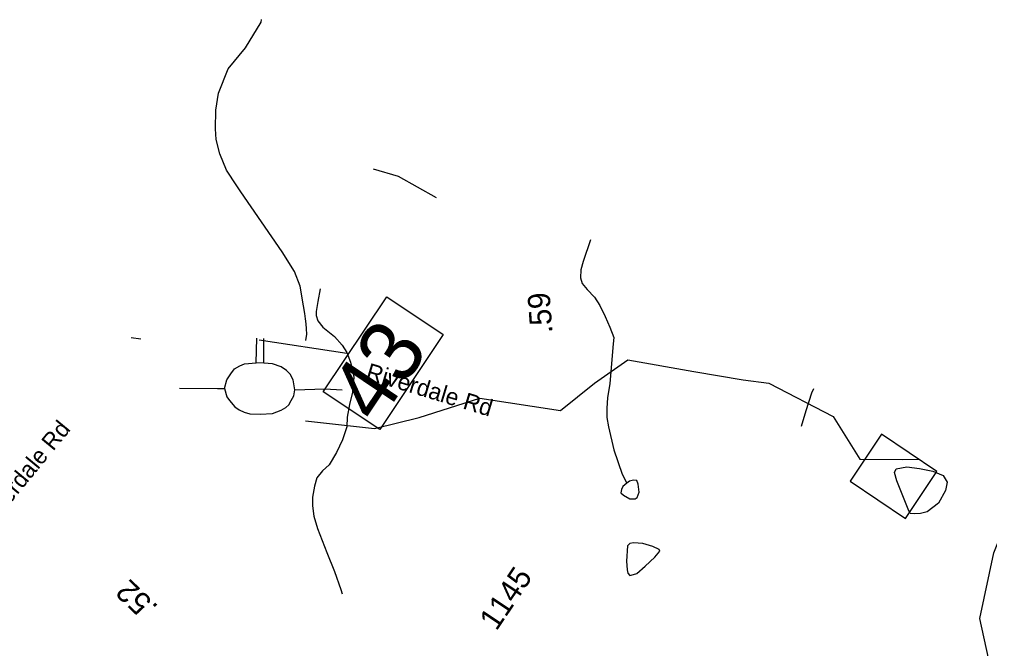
# Model space of a CAD drawing. Extents: x 1716282 to 1717158, y 799307 to 801078.
# Drawn here: x 1716897.5 to 1716976.7, y 801026.4 to 801077.8 of the extents above; entities that cross this region are included whole.
import ezdxf

# ---------------------------------------------------------------- set-up
doc = ezdxf.new("R2010")
doc.units = 0
for name, color, linetype in [('Exist Hydrographic Misc Water Feature', 7, 'Continuous'), ('Exist Hydrographic Pond Under 1500 Sq Ft', 7, 'Continuous'), ('Exist Road Non-System Type 51', 7, 'Continuous'), ('Exist Road Primary Interstate Mileage Hundredths English Label', 7, 'Continuous'), ('Exist Road Primary Interstate Structure Standard Bridge Number Label', 7, 'Continuous'), ('Exist Road Secondary Mileage Hundredths English Label', 7, 'Continuous'), ('Exist Road Secondary Structure Standard Bridge Number Label', 7, 'Continuous'), ('Exist Road Secondary Type 51 Label', 7, 'Continuous'), ('Exist Road Secondary Type 51 Number Label', 7, 'Continuous'), ('Exist Utilities Electrical Transmission Line', 7, 'Continuous')]:
    doc.layers.add(name, color=color, linetype=linetype)

msp = doc.modelspace()

# ---------------------------------------------------------------- linework, layer by layer
at = {"layer": 'Exist Hydrographic Misc Water Feature'}
for points in [[(1716931.539, 801063.214), (1716928.446, 801064.968), (1716926.392, 801065.581)], [(1716944.142, 801059.807), (1716943.519, 801058.021), (1716943.334, 801057.339), (1716943.31, 801056.686), (1716943.457, 801056.234), (1716943.861, 801055.745), (1716944.442, 801055.106), (1716944.902, 801054.44), (1716945.324, 801053.517), (1716945.717, 801052.653), (1716946.022, 801051.812), (1716945.992, 801051.306), (1716945.706, 801048.059), (1716945.507, 801046.894), (1716945.458, 801046.05), (1716945.457, 801045.278), (1716945.601, 801044.512), (1716946.04, 801042.634), (1716946.725, 801040.655), (1716947.095, 801039.914)], [(1716922.043, 801055.794), (1716921.862, 801054.756), (1716921.723, 801053.937), (1716921.72, 801053.624), (1716921.843, 801053.187), (1716922.256, 801052.66), (1716923.213, 801051.902), (1716923.849, 801051.186), (1716924.211, 801050.586), (1716924.51, 801049.789), (1716924.68, 801049.11), (1716924.802, 801048.57), (1716924.675, 801047.356), (1716924.43, 801046.329), (1716924.248, 801045.291), (1716924.208, 801044.513), (1716923.866, 801043.447), (1716923.372, 801042.414), (1716922.788, 801041.406), (1716922.236, 801040.906), (1716921.779, 801040.339), (1716921.57, 801039.674), (1716921.408, 801038.766), (1716921.415, 801038.057), (1716921.534, 801037.204), (1716921.828, 801036.195), (1716922.572, 801034.249), (1716923.221, 801032.68), (1716923.728, 801031.21), (1716923.836, 801030.855)], [(1716962.345, 801047.624), (1716962.198, 801047.261), (1716961.716, 801045.834), (1716961.33, 801044.55)], [(1716946.337, 800967.985), (1716954.984, 800968.809), (1716956.616, 800969.899), (1716958.929, 800973.289), (1716959.641, 800975.885), (1716960.09, 800981.427), (1716961.275, 800984.284), (1716964.34, 800988.336), (1716966.584, 800997.774), (1716966.693, 801000.338), (1716963.968, 801009.228), (1716963.543, 801012.443), (1716963.891, 801014.847), (1716964.635, 801015.497), (1716966.163, 801015.191), (1716974.711, 801018.281), (1716975.611, 801018.988), (1716976.81, 801021.535), (1716977.042, 801023.859), (1716975.945, 801028.85), (1716977.091, 801034.226), (1716978.196, 801037.014)]]:
    msp.add_lwpolyline(points, dxfattribs=at)
at = {"layer": 'Exist Hydrographic Pond Under 1500 Sq Ft'}
for points in [[(1716970.096, 801037.783), (1716969.147, 801040.111), (1716968.975, 801040.791), (1716969.106, 801041.08), (1716969.973, 801041.252), (1716971.013, 801041.12), (1716972.111, 801040.887), (1716972.933, 801040.524), (1716973.265, 801039.989), (1716973.133, 801039.325), (1716972.553, 801038.271), (1716971.641, 801037.564), (1716971.107, 801037.42), (1716970.586, 801037.392), (1716970.24, 801037.436), (1716970.096, 801037.783)], [(1716947.095, 801039.914), (1716946.777, 801039.633), (1716946.651, 801039.405), (1716946.596, 801039.129), (1716946.824, 801038.925), (1716947.332, 801038.637), (1716947.788, 801038.618), (1716947.95, 801038.744), (1716948.101, 801039.163), (1716948.03, 801039.834), (1716947.923, 801040.14), (1716947.653, 801040.165), (1716947.329, 801040.069), (1716947.095, 801039.914)], [(1716947.157, 801034.801), (1716947.082, 801033.525), (1716947.129, 801032.817), (1716947.182, 801032.548), (1716947.356, 801032.379), (1716947.655, 801032.439), (1716947.919, 801032.522), (1716948.609, 801033.127), (1716949.384, 801033.857), (1716949.66, 801034.192), (1716949.787, 801034.341), (1716949.739, 801034.503), (1716949.212, 801034.726), (1716948.398, 801034.985), (1716947.643, 801035.022), (1716947.337, 801034.993), (1716947.157, 801034.801)]]:
    msp.add_lwpolyline(points, dxfattribs=at)
at = {"layer": 'Exist Road Non-System Type 51'}
for p, q in [((1716906.599, 801051.812), (1716907.376, 801051.715)), ((1716916.798, 801049.735), (1716916.853, 801051.756)), ((1716917.423, 801049.708), (1716917.44, 801051.743)), ((1716917.423, 801049.708), (1716916.798, 801049.735))]:
    msp.add_line(p, q, dxfattribs=at)
for points in [[(1716920.87, 801051.556), (1716920.936, 801052.09), (1716920.927, 801052.508), (1716920.893, 801052.93), (1716920.854, 801053.351), (1716920.798, 801053.768), (1716920.686, 801054.388), (1716920.409, 801056.01), (1716919.945, 801057.213), (1716918.94, 801058.811), (1716915.562, 801063.706), (1716915.241, 801064.196), (1716914.397, 801065.489), (1716913.835, 801066.825), (1716913.549, 801067.998), (1716913.475, 801068.868), (1716913.521, 801070.399), (1716913.731, 801071.785), (1716914.535, 801073.759), (1716915.944, 801075.477), (1716917.208, 801077.588), (1716917.252, 801077.805)], [(1716914.226, 801047.649), (1716914.421, 801048.358), (1716914.726, 801048.855), (1716915.049, 801049.254), (1716915.469, 801049.505), (1716915.856, 801049.666), (1716916.798, 801049.735)], [(1716919.979, 801047.55), (1716919.82, 801048.357), (1716919.576, 801048.828), (1716919.299, 801049.125), (1716918.842, 801049.403), (1716918.139, 801049.649), (1716917.423, 801049.708)], [(1716910.55, 801047.674), (1716913.64, 801047.65), (1716914.226, 801047.649)], [(1716914.226, 801047.649), (1716914.412, 801046.965), (1716914.624, 801046.655), (1716915.062, 801046.138), (1716915.409, 801045.905), (1716915.835, 801045.705), (1716916.279, 801045.575), (1716917.137, 801045.561), (1716918.137, 801045.592), (1716918.853, 801045.868), (1716919.228, 801046.093), (1716919.467, 801046.325), (1716919.668, 801046.667), (1716919.875, 801047.06), (1716919.979, 801047.55)], [(1716919.979, 801047.55), (1716922.43, 801047.617), (1716923.836, 801047.544)]]:
    msp.add_lwpolyline(points, dxfattribs=at)
at = {"layer": 'Exist Road Primary Interstate Structure Standard Bridge Number Label'}
msp.add_line((1716972.432, 801040.872), (1716967.906, 801043.902), dxfattribs=at)
msp.add_lwpolyline([(1716967.906, 801043.902), (1716965.338, 801040.065), (1716969.864, 801037.035), (1716972.432, 801040.872)], dxfattribs=at)
at = {"layer": 'Exist Road Secondary Structure Standard Bridge Number Label'}
msp.add_line((1716917.056, 801051.633), (1716924.226, 801050.521), dxfattribs=at)
msp.add_lwpolyline([(1716922.296, 801047.371), (1716927.491, 801055.132), (1716932.098, 801052.049), (1716926.903, 801044.287)], close=True, dxfattribs=at)
at = {"layer": 'Exist Utilities Electrical Transmission Line'}
msp.add_lwpolyline([(1716920.831, 801045.015), (1716926.474, 801044.367), (1716930.121, 801045.265), (1716935.08, 801046.844), (1716941.68, 801045.853), (1716944.458, 801048.09), (1716947.17, 801049.986), (1716952.559, 801049.023), (1716956.598, 801048.347), (1716958.69, 801048.069), (1716963.96, 801045.348), (1716966.139, 801041.872), (1716969.642, 801041.85), (1716970.931, 801041.877)], dxfattribs=at)

# ---------------------------------------------------------------- texts
at = {"layer": 'Exist Road Primary Interstate Mileage Hundredths English Label'}
msp.add_text('.59', height=1.8125, rotation=94.22803, dxfattribs=at).set_placement((1716941.029, 801052.194))
at = {"layer": 'Exist Road Secondary Mileage Hundredths English Label'}
msp.add_text('.52', height=1.8125, rotation=136.43124, dxfattribs=at).set_placement((1716908.884, 801029.843))
at = {"layer": 'Exist Road Secondary Structure Standard Bridge Number Label'}
msp.add_text('43', height=5.075, rotation=56.20506, dxfattribs=at).set_placement((1716926.766, 801044.598))
at = {"layer": 'Exist Road Secondary Type 51 Label'}
for rotation, p in [(343.1206, (1716925.687, 801048.431)), (50.54058, (1716894.945, 801036.078))]:
    msp.add_text('Riverdale Rd', height=1.3775, rotation=rotation, dxfattribs=at).set_placement(p)
at = {"layer": 'Exist Road Secondary Type 51 Number Label'}
msp.add_text('1145', height=1.8125, rotation=56.20506, dxfattribs=at).set_placement((1716936.443, 801027.776))

doc.saveas('drawing.dxf')
